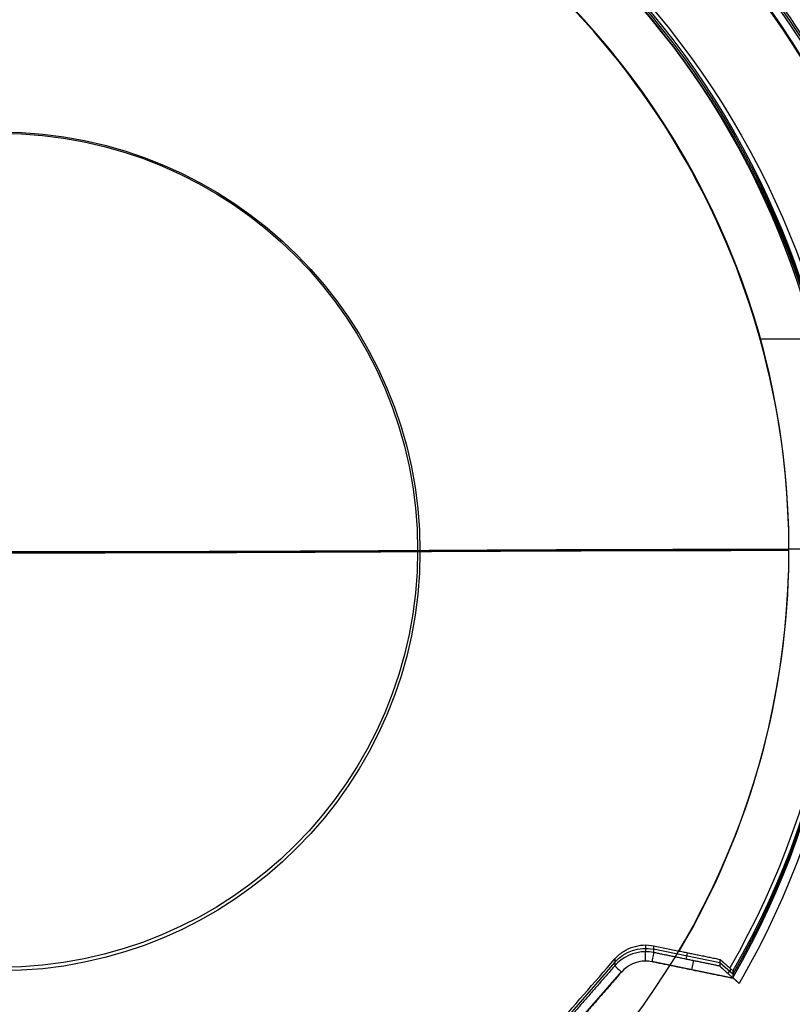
# Model space of a CAD drawing. Header units: millimetres. Extents: x -291 to 291, y -234 to 334.
# Tile 394 of 656: x 5 to 195, y -110 to 132. Entities that reach past the tile are written whole.
import ezdxf

# ---------------------------------------------------------------- set-up
doc = ezdxf.new("R2010")
doc.units = ezdxf.units.MM
doc.layers.add('Layer 01', color=7, linetype='Continuous', true_color=0x000000)

msp = doc.modelspace()

# ---------------------------------------------------------------- linework, layer by layer
at = {"layer": 'Layer 01', "color": 254, "true_color": 0xcad1ee}
for p, q in [((200.35, 53.68, 442.23), (187.05, 53.68, 442.23)), ((231.5, 1.99, 450.03), (194.15, 1.99, 450.03)), ((158.85, -95.4, 450.25), (158.85, -97.06, 419.53)), ((177.15, -99.78, 435.01), (160.86, -96.43, 435.01)), ((168.84, -98.9, 419.63), (169.17, -97.31, 450.39)), ((151.31, -99.62, 435.99), (120.81, -134.75, 435.99)), ((160.45, -99.42, 417.46), (180.35, -103.5, 417.68)), ((180.36, -102.62, 434.09), (177.15, -99.83, 434.09)), ((179.09, -102.39, 417.83), (179.96, -101.39, 450.49)), ((122.42, -137.04, 419.49), (152.91, -102.01, 417.6))]:
    msp.add_line(p, q, dxfattribs=at)
at = {"layer": 'Layer 01', "color": 254, "true_color": 0xcad1ee, "extrusion": (0, -0.053975, -0.998542)}
for centre, radius, start, end in [((0, 22.3, -446.48), 234.5, 270, 90), ((0, 22.3, -429.98), 234.5, 270, 90), ((0, 22.3, -413.48), 234.5, 270, 90), ((0, 22.3, -411.48), 210, 150.0189, 29.9811), ((0, 22.3, -428.48), 208, 150.1261, 29.8739), ((0, 22.3, -413.48), 208, 150.1261, 29.8739), ((0, 22.3, -444.48), 207, 150.1805, 29.8195), ((0, 22.3, -444.25), 102.78, 270, 90), ((158.85, 129.57, -429.03), 10, 220.9935, 281.5968)]:
    msp.add_arc(centre, radius, start, end, dxfattribs=at)
at = {"layer": 'Layer 01', "color": 254, "true_color": 0xcad1ee, "extrusion": (-8.64042e-26, -0.053975, -0.998542)}
msp.add_arc((0, 22.3, -449.48), 231.5, 270, 90, dxfattribs=at)
at = {"layer": 'Layer 01', "color": 254, "true_color": 0xcad1ee, "extrusion": (0, 0.053975, 0.998542)}
for centre, radius in [((0, 22.3, 411.48), 232.5), ((0, 22.3, 449.48), 194.15)]:
    msp.add_arc(centre, radius, 90, 270, dxfattribs=at)
at = {"layer": 'Layer 01', "color": 254, "true_color": 0xcad1ee, "extrusion": (2.01228e-16, -0.053975, -0.998542)}
msp.add_arc((0, 22.3, -411.48), 210, 150.0189, 29.9811, dxfattribs=at)
at = {"layer": 'Layer 01', "color": 254, "true_color": 0xcad1ee, "extrusion": (9.71445e-17, -0.053975, -0.998542)}
msp.add_arc((0, 22.3, -443.48), 208, 150.1261, 29.8739, dxfattribs=at)
at = {"layer": 'Layer 01', "color": 254, "true_color": 0xcad1ee, "extrusion": (-3.81639e-16, 0.053975, 0.998542)}
msp.add_arc((0, 22.3, 413.48), 208, 150.1261, 29.8739, dxfattribs=at)
at = {"layer": 'Layer 01', "color": 254, "true_color": 0xcad1ee, "extrusion": (4.996e-16, -0.053975, -0.998542)}
msp.add_arc((0, 22.3, -444.48), 207, 150.1805, 29.8195, dxfattribs=at)
at = {"layer": 'Layer 01', "color": 254, "true_color": 0xcad1ee, "extrusion": (1.77167e-16, 0.053975, 0.998542)}
msp.add_arc((0, 22.3, 444.48), 194.15, 149.4238, 270, dxfattribs=at)
at = {"layer": 'Layer 01', "color": 254, "true_color": 0xcad1ee, "extrusion": (-3.28283e-25, -0.053975, -0.998542)}
msp.add_arc((0, 22.3, -439.28), 103.36, 270, 90, dxfattribs=at)
at = {"layer": 'Layer 01', "color": 254, "true_color": 0xcad1ee, "extrusion": (0, -0.998542, 0.053975)}
for radius in [900, 905]:
    msp.add_arc((0, 1338.36, 22.3), radius, 270, 276.55777, dxfattribs=at)
at = {"layer": 'Layer 01', "color": 254, "true_color": 0xcad1ee, "extrusion": (4.20897e-19, 0.998542, -0.053975)}
msp.add_arc((-194.15, -350.52, -22.3), 800, 83.44223, 90, dxfattribs=at)
at = {"layer": 'Layer 01', "color": 254, "true_color": 0xcad1ee, "extrusion": (3.03856e-19, 0.998542, -0.053975)}
msp.add_arc((-194.15, -350.52, -22.3), 795, 83.44223, 90, dxfattribs=at)
at = {"layer": 'Layer 01', "color": 254, "true_color": 0xcad1ee, "extrusion": (-3.64639e-15, 0.053975, 0.998542)}
msp.add_arc((-158.85, 129.57, 413.68), 10, 270, 319.0065, dxfattribs=at)
at = {"layer": 'Layer 01', "color": 254, "true_color": 0xcad1ee, "extrusion": (1, 0, 0)}
msp.add_arc((-99.26, 419.65, 158.85), 2.2, 266.9059, 356.9059, dxfattribs=at)
at = {"layer": 'Layer 01', "color": 254, "true_color": 0xcad1ee, "extrusion": (-8.23139e-14, 0.053975, 0.998542)}
msp.add_arc((-158.85, 129.57, 413.68), 10, 258.4032, 270, dxfattribs=at)
at = {"layer": 'Layer 01', "color": 254, "true_color": 0xcad1ee, "extrusion": (-0.979587, 0.20073, -0.01085)}
msp.add_arc((65.19, 417.71, -181.66), 2.2, 183.031, 273.031, dxfattribs=at)
at = {"layer": 'Layer 01', "color": 254, "true_color": 0xcad1ee, "extrusion": (0.979587, -0.20073, 0.01085)}
msp.add_arc((-65.19, 417.71, 191.7), 2.2, 266.969, 356.969, dxfattribs=at)
at = {"layer": 'Layer 01', "color": 254, "true_color": 0xcad1ee, "extrusion": (-0.655973, -0.753684, 0.04074)}
msp.add_arc((182.31, 420.4, -6.41), 2.2, 182.0307, 272.0307, dxfattribs=at)
at = {"layer": 'Layer 01', "color": 254, "true_color": 0xcad1ee, "extrusion": (-1.14492e-14, 0.053975, 0.998542)}
msp.add_arc((-158.85, 129.57, 411.48), 7.8, 270, 319.0065, dxfattribs=at)
at = {"layer": 'Layer 01', "color": 254, "true_color": 0xcad1ee, "extrusion": (7.29642e-14, 0.053975, 0.998542)}
msp.add_arc((-158.85, 129.57, 411.48), 7.8, 258.4032, 270, dxfattribs=at)
at = {"layer": 'Layer 01', "color": 254, "true_color": 0xcad1ee}
for points, knots in [([(151.31, -98.84, 450.38), (151.6, -98.51, 450.36), (151.91, -98.19, 450.34), (152.57, -97.61, 450.31), (152.92, -97.34, 450.3), (153.65, -96.85, 450.28), (154.03, -96.63, 450.27), (154.83, -96.24, 450.26), (155.23, -96.07, 450.25), (156.07, -95.79, 450.24), (156.49, -95.68, 450.24), (157.36, -95.51, 450.24), (157.8, -95.45, 450.24), (159.12, -95.37, 450.25), (159.99, -95.43, 450.26), (160.86, -95.61, 450.27)], [-10.591064, -10.591064, -10.591064, -10.591064, -9.267181, -9.267181, -7.943298, -7.943298, -6.619415, -6.619415, -5.295532, -5.295532, -3.971649, -3.971649, -2.647766, -2.647766, 0, 0, 0, 0]), ([(179.59, -101.06, 450.59), (179.69, -101.15, 450.6), (179.79, -101.24, 450.58), (179.98, -101.4, 450.49), (180.06, -101.48, 450.42), (180.2, -101.61, 450.24), (180.26, -101.67, 450.13), (180.34, -101.75, 449.89), (180.36, -101.78, 449.76), (180.36, -101.78, 449.63)], [0, 0, 0, 0, 0.399008, 0.399008, 0.798016, 0.798016, 1.197025, 1.197025, 1.596033, 1.596033, 1.596033, 1.596033]), ([(181.9, -104.85, 417.75), (181.7, -104.67, 417.74), (181.5, -104.5, 417.78), (181.22, -104.25, 417.92), (181.13, -104.17, 417.97), (180.97, -104.01, 418.11), (180.89, -103.94, 418.19), (180.75, -103.81, 418.36), (180.68, -103.75, 418.46), (180.57, -103.64, 418.67), (180.52, -103.59, 418.79), (180.44, -103.51, 419.03), (180.41, -103.47, 419.15), (180.37, -103.43, 419.41), (180.36, -103.41, 419.54), (180.36, -103.4, 419.67)], [-3.180038, -3.180038, -3.180038, -3.180038, -2.385029, -2.385029, -1.987524, -1.987524, -1.590019, -1.590019, -1.192514, -1.192514, -0.79501, -0.79501, -0.397505, -0.397505, 0, 0, 0, 0])]:
    msp.add_open_spline(points, degree=3, knots=knots, dxfattribs=at)
for points, degree in [([(160.86, -95.61, 450.27), (160.86, -96.44, 434.91), (160.86, -97.27, 419.54)], 2), ([(160.86, -95.61, 450.27), (162.96, -96.03, 450.31), (165.06, -96.46, 450.34), (167.15, -96.89, 450.37)], 3), ([(167.15, -96.89, 450.37), (172.15, -97.92, 450.42), (177.15, -98.94, 450.48)], 2), ([(120.81, -133.88, 452.27), (125.9, -128.04, 451.94), (136.06, -116.36, 451.29), (146.22, -104.68, 450.68), (151.31, -98.84, 450.38)], 3), ([(151.31, -98.84, 450.38), (151.31, -99.67, 435.05), (151.31, -100.5, 419.72)], 2), ([(177.15, -100.6, 419.72), (169.01, -98.94, 419.63), (160.86, -97.27, 419.54)], 2), ([(177.15, -98.94, 450.48), (178.37, -100, 450.53), (179.59, -101.06, 450.59)], 2), ([(177.15, -98.94, 450.48), (177.15, -99.77, 435.1), (177.15, -100.6, 419.72)], 2), ([(151.31, -100.5, 419.72), (136.06, -118.02, 420.66), (120.81, -135.53, 421.61)], 2), ([(180.53, -103.66, 417.68), (170.48, -101.6, 417.57), (160.42, -99.54, 417.46)], 2), ([(152.97, -102.06, 417.6), (137.72, -119.58, 418.54), (122.47, -137.09, 419.49)], 2), ([(180.36, -101.78, 449.63), (180.36, -102.59, 434.65), (180.36, -103.4, 419.67)], 2), ([(181.9, -104.85, 417.75), (181.22, -104.25, 417.72), (180.53, -103.66, 417.68)], 2)]:
    msp.add_open_spline(points, degree=degree, dxfattribs=at)
msp.add_rational_spline([(180.53, -103.66, 417.68), (178.55, -101.94, 417.59), (177.15, -100.67, 418.44), (177.15, -100.6, 419.72)], [1, 0.804737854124, 0.804737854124, 1], degree=3, dxfattribs=at)

doc.saveas('drawing.dxf')
